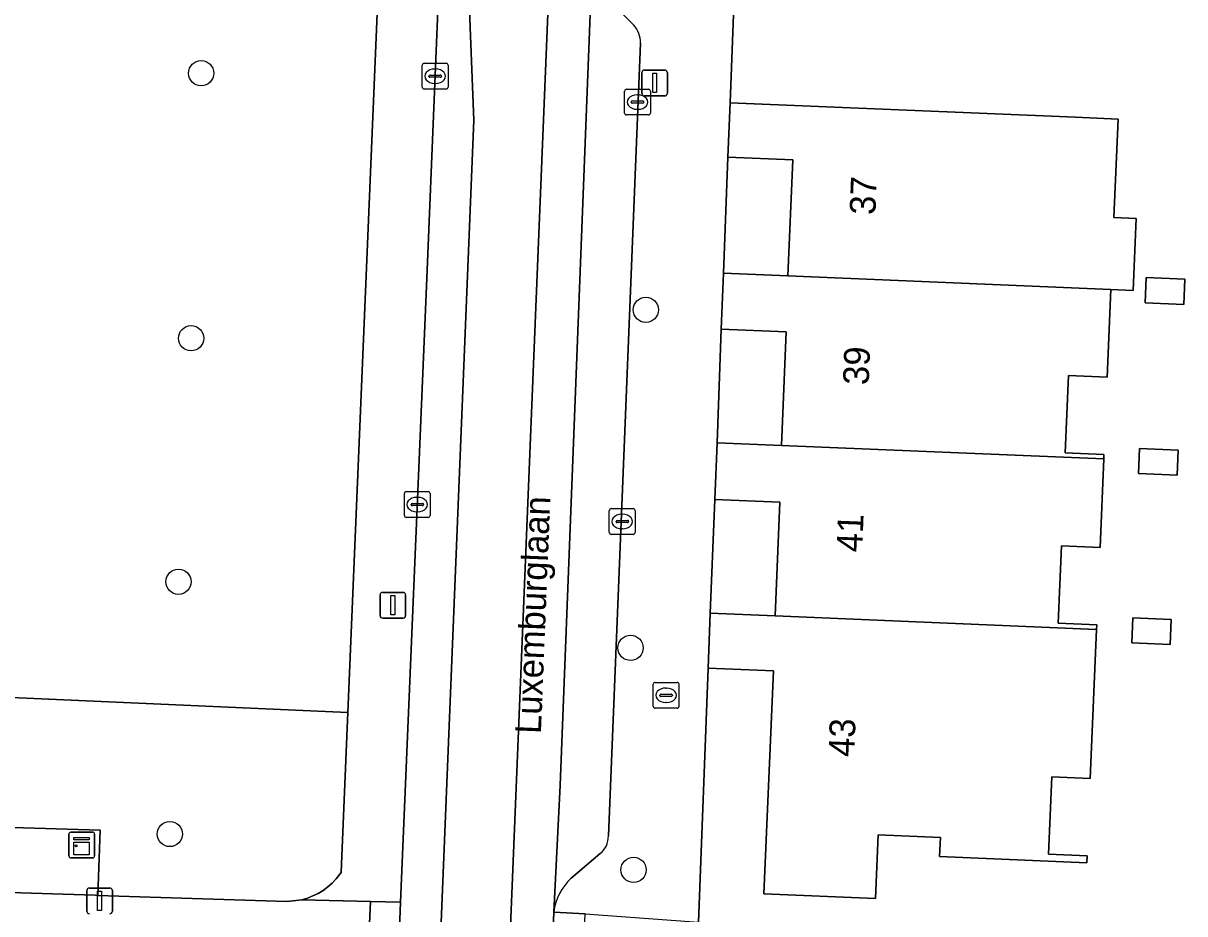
# Model space of a CAD drawing. Extents: x 160786 to 161429, y 386828 to 387485.
# Drawn here: x 161283.92 to 161328.97, y 387102.05 to 387136.6 of the extents above; entities that cross this region are included whole.
import ezdxf

# ---------------------------------------------------------------- set-up
doc = ezdxf.new("R2010")
doc.units = 0
for name, color, linetype in [('IMGEO_Boom', 7, 'Continuous'), ('IMGEO_Brandkraan', 7, 'Continuous'), ('IMGEO_Erf', 7, 'Continuous'), ('IMGEO_Groenvoorziening', 7, 'Continuous'), ('IMGEO_Kast', 7, 'Continuous'), ('IMGEO_Kolk', 7, 'Continuous'), ('IMGEO_Lichtmast', 7, 'Continuous'), ('IMGEO_Openbare_ruimte_label', 7, 'Continuous'), ('IMGEO_Pand', 7, 'Continuous'), ('IMGEO_Pand_nummerreeks', 7, 'Continuous'), ('IMGEO_Parkeervlak_gesloten', 7, 'Continuous'), ('IMGEO_Rijbaan_lokaal_gesloten', 7, 'Continuous'), ('IMGEO_Rijbaan_lokaal_open', 7, 'Continuous'), ('IMGEO_Voetpad_open', 7, 'Continuous')]:
    doc.layers.add(name, color=color, linetype=linetype)

msp = doc.modelspace()

# ---------------------------------------------------------------- linework, layer by layer
at = {"layer": 'IMGEO_Boom'}
for centre in [(161290.823, 387134.657), (161308.069, 387125.478), (161290.432, 387124.376), (161289.943, 387114.932), (161307.476, 387112.366), (161289.605, 387105.146), (161307.594, 387103.754)]:
    msp.add_circle(centre, 0.489, dxfattribs=at)
at = {"layer": 'IMGEO_Brandkraan'}
for p, q in [((161308.429, 387111.027), (161309.281, 387111.027)), ((161308.354, 387110.101), (161308.354, 387110.953)), ((161308.613, 387110.521), (161308.613, 387110.533)), ((161308.656, 387110.57), (161309.054, 387110.57)), ((161308.842, 387110.807), (161308.867, 387110.807)), ((161309.097, 387110.533), (161309.097, 387110.521)), ((161309.355, 387110.953), (161309.355, 387110.101)), ((161309.051, 387110.484), (161308.653, 387110.484)), ((161308.865, 387110.247), (161308.84, 387110.247)), ((161309.281, 387110.027), (161308.429, 387110.027))]:
    msp.add_line(p, q, dxfattribs=at)
for points in [[(161308.429, 387111.027), (161309.281, 387111.027)], [(161308.354, 387110.101), (161308.354, 387110.953)], [(161309.355, 387110.953), (161309.355, 387110.101)], [(161309.281, 387110.027), (161308.429, 387110.027)]]:
    msp.add_lwpolyline(points, dxfattribs=at)
for centre, radius, start, end in [((161308.431, 387110.951), 0.0765, 91.552, 178.448), ((161308.431, 387110.951), 0.0765, 91.552, 178.448), ((161309.279, 387110.951), 0.0765, 1.552, 88.448), ((161309.279, 387110.951), 0.0765, 1.552, 88.448), ((161308.653, 387110.53), 0.0403, 85.8775, 175.7526), ((161308.65, 387110.52), 0.0366, 178.938, 274.7102), ((161309.054, 387110.527), 0.043, 264.8664, 352.4533), ((161309.058, 387110.532), 0.0386, 1.7309, 96.639), ((161308.431, 387110.103), 0.0765, 181.552, 268.448), ((161308.431, 387110.103), 0.0765, 181.552, 268.448), ((161309.279, 387110.103), 0.0765, 271.552, 358.448), ((161309.279, 387110.103), 0.0765, 271.552, 358.448)]:
    msp.add_arc(centre, radius, start, end, dxfattribs=at)
for centre, major_axis, ratio, start_param, end_param in [((161308.841, 387110.527), (-0.387, 0.002), 0.722429, 4.712389, 7.853982), ((161308.866, 387110.527), (-0.39, 0.002), 0.717154, 1.570796, 4.712389)]:
    msp.add_ellipse(centre, major_axis=major_axis, ratio=ratio, start_param=start_param, end_param=end_param, dxfattribs=at)
at = {"layer": 'IMGEO_Erf'}
msp.add_lwpolyline([(161311.739, 387144.153), (161311.343, 387133.51), (161324.732, 387132.948), (161326.383, 387132.879), (161326.223, 387129.062), (161327.087, 387129.025), (161326.969, 387126.231), (161326.105, 387126.267), (161325.962, 387122.87), (161324.464, 387122.933), (161324.338, 387119.936), (161325.837, 387119.873), (161325.829, 387119.693), (161325.685, 387116.257), (161324.187, 387116.32), (161324.061, 387113.323), (161325.56, 387113.26), (161325.552, 387113.08), (161325.309, 387107.3), (161323.81, 387107.363), (161323.685, 387104.365), (161325.183, 387104.303), (161325.172, 387104.033), (161319.462, 387104.272), (161319.493, 387105.015), (161317.083, 387105.116), (161316.979, 387102.64), (161312.651, 387102.821), (161313.014, 387111.479), (161310.48, 387111.585), (161310.114, 387101.726)], dxfattribs=at)
for points in [[(161311.083, 387126.899), (161313.574, 387126.794), (161313.764, 387131.302), (161311.255, 387131.407)], [(161327.431, 387125.751), (161327.472, 387126.734), (161328.972, 387126.671), (161328.93, 387125.687)], [(161313.517, 387124.629), (161310.992, 387124.735), (161310.834, 387120.325), (161313.332, 387120.22)], [(161328.676, 387119.072), (161327.181, 387119.135), (161327.222, 387120.102), (161328.716, 387120.039)], [(161310.569, 387113.709), (161313.08, 387113.603), (161313.265, 387118.022), (161310.742, 387118.128)], [(161328.405, 387112.5), (161326.914, 387112.561), (161326.954, 387113.533), (161328.445, 387113.472)]]:
    msp.add_lwpolyline(points, close=True, dxfattribs=at)
at = {"layer": 'IMGEO_Groenvoorziening'}
for points in [[(161299.307, 387176.427), (161299.252, 387176.525), (161299.125, 387176.709), (161298.982, 387176.882), (161298.824, 387177.04), (161298.653, 387177.184), (161298.469, 387177.313), (161298.275, 387177.424), (161298.072, 387177.518), (161297.861, 387177.593), (161297.644, 387177.648), (161297.423, 387177.685), (161297.2, 387177.701), (161297.141, 387177.702), (161296.822, 387177.713), (161296.78, 387176.514), (161295.847, 387176.547), (161295.888, 387177.746), (161280.89, 387178.267), (161277.95, 387110.686), (161296.512, 387109.859)], [(161296.512, 387109.859), (161277.95, 387110.686), (161277.618, 387103.057), (161283, 387102.886), (161283.08, 387105.412), (161286.9, 387105.29), (161286.82, 387102.765), (161294.148, 387102.531), (161294.723, 387102.599), (161294.942, 387102.661), (161295.155, 387102.742), (161295.359, 387102.842), (161295.554, 387102.96), (161295.737, 387103.095), (161295.908, 387103.245), (161296.064, 387103.411), (161296.206, 387103.589), (161296.251, 387103.658), (161296.278, 387104.299)]]:
    msp.add_lwpolyline(points, close=True, dxfattribs=at)
at = {"layer": 'IMGEO_Kast'}
for p, q in [((161285.689, 387104.294), (161285.689, 387105.135)), ((161285.689, 387105.135), (161285.689, 387104.294)), ((161285.764, 387105.219), (161286.605, 387105.219)), ((161286.605, 387105.219), (161285.764, 387105.219)), ((161286.689, 387105.144), (161286.689, 387104.303)), ((161286.689, 387104.303), (161286.689, 387105.144)), ((161286.614, 387104.219), (161285.773, 387104.219)), ((161285.773, 387104.219), (161286.614, 387104.219))]:
    msp.add_line(p, q, dxfattribs=at)
for points in [[(161285.884, 387105.009), (161286.484, 387105.009), (161286.484, 387104.924), (161285.884, 387104.924), (161285.884, 387105.009)], [(161285.884, 387104.834), (161286.484, 387104.834), (161286.484, 387104.345), (161285.884, 387104.345), (161285.884, 387104.834)]]:
    msp.add_lwpolyline(points, dxfattribs=at)
msp.add_circle((161285.968, 387104.683), 0.0377, dxfattribs=at)
for centre, start, end in [((161285.767, 387105.141), 92.4484, 184.2845), ((161285.767, 387105.141), 92.4484, 184.2845), ((161286.611, 387105.141), 2.4484, 94.2845), ((161286.611, 387105.141), 2.4484, 94.2845), ((161285.767, 387104.297), 182.4484, 274.2845), ((161285.767, 387104.297), 182.4484, 274.2845), ((161286.611, 387104.297), 272.4484, 4.2845), ((161286.611, 387104.297), 272.4484, 4.2845)]:
    msp.add_arc(centre, 0.0779, start, end, dxfattribs=at)
at = {"layer": 'IMGEO_Kolk'}
for p, q in [((161299.398, 387134.115), (161299.398, 387134.967)), ((161299.473, 387135.041), (161300.325, 387135.041)), ((161300.399, 387134.967), (161300.399, 387134.115)), ((161299.657, 387134.535), (161299.657, 387134.547)), ((161300.095, 387134.498), (161299.697, 387134.498)), ((161299.7, 387134.584), (161300.098, 387134.584)), ((161299.886, 387134.821), (161299.911, 387134.821)), ((161300.141, 387134.547), (161300.141, 387134.535)), ((161300.325, 387134.041), (161299.473, 387134.041)), ((161299.909, 387134.261), (161299.884, 387134.261)), ((161307.245, 387133.111), (161307.245, 387133.963)), ((161307.32, 387134.037), (161308.172, 387134.037)), ((161308.246, 387133.963), (161308.246, 387133.111)), ((161307.504, 387133.531), (161307.504, 387133.543)), ((161307.942, 387133.494), (161307.544, 387133.494)), ((161307.547, 387133.58), (161307.945, 387133.58)), ((161307.733, 387133.817), (161307.758, 387133.817)), ((161307.988, 387133.543), (161307.988, 387133.531)), ((161308.172, 387133.037), (161307.32, 387133.037)), ((161307.756, 387133.257), (161307.731, 387133.257)), ((161298.702, 387117.5), (161298.702, 387118.352)), ((161298.777, 387118.426), (161299.629, 387118.426)), ((161299.19, 387118.206), (161299.215, 387118.206)), ((161299.703, 387118.352), (161299.703, 387117.5)), ((161298.961, 387117.92), (161298.961, 387117.932)), ((161299.399, 387117.883), (161299.001, 387117.883)), ((161299.004, 387117.969), (161299.402, 387117.969)), ((161299.445, 387117.932), (161299.445, 387117.92)), ((161306.728, 387117.767), (161307.58, 387117.767)), ((161299.629, 387117.426), (161298.777, 387117.426)), ((161299.213, 387117.646), (161299.188, 387117.646)), ((161306.653, 387116.841), (161306.653, 387117.693)), ((161306.912, 387117.261), (161306.912, 387117.273)), ((161306.955, 387117.31), (161307.353, 387117.31)), ((161307.141, 387117.547), (161307.166, 387117.547)), ((161307.396, 387117.273), (161307.396, 387117.261)), ((161307.654, 387117.693), (161307.654, 387116.841)), ((161307.35, 387117.224), (161306.952, 387117.224)), ((161307.164, 387116.987), (161307.139, 387116.987)), ((161307.58, 387116.767), (161306.728, 387116.767))]:
    msp.add_line(p, q, dxfattribs=at)
for points in [[(161299.398, 387134.115), (161299.398, 387134.967)], [(161299.473, 387135.041), (161300.325, 387135.041)], [(161300.399, 387134.967), (161300.399, 387134.115)], [(161300.325, 387134.041), (161299.473, 387134.041)], [(161307.245, 387133.111), (161307.245, 387133.963)], [(161307.32, 387134.037), (161308.172, 387134.037)], [(161308.246, 387133.963), (161308.246, 387133.111)], [(161308.172, 387133.037), (161307.32, 387133.037)], [(161298.702, 387117.5), (161298.702, 387118.352)], [(161298.777, 387118.426), (161299.629, 387118.426)], [(161299.703, 387118.352), (161299.703, 387117.5)], [(161306.728, 387117.767), (161307.58, 387117.767)], [(161299.629, 387117.426), (161298.777, 387117.426)], [(161306.653, 387116.841), (161306.653, 387117.693)], [(161307.654, 387117.693), (161307.654, 387116.841)], [(161307.58, 387116.767), (161306.728, 387116.767)]]:
    msp.add_lwpolyline(points, dxfattribs=at)
for centre, radius, start, end in [((161299.475, 387134.965), 0.0765, 91.552, 178.448), ((161299.475, 387134.965), 0.0765, 91.552, 178.448), ((161300.323, 387134.965), 0.0765, 1.552, 88.448), ((161300.323, 387134.965), 0.0765, 1.552, 88.448), ((161299.697, 387134.544), 0.0403, 85.8775, 175.7526), ((161299.694, 387134.534), 0.0366, 178.938, 274.7102), ((161300.098, 387134.541), 0.043, 264.8664, 352.4533), ((161300.102, 387134.546), 0.0386, 1.7309, 96.639), ((161299.475, 387134.117), 0.0765, 181.552, 268.448), ((161299.475, 387134.117), 0.0765, 181.552, 268.448), ((161300.323, 387134.117), 0.0765, 271.552, 358.448), ((161300.323, 387134.117), 0.0765, 271.552, 358.448), ((161307.322, 387133.961), 0.0765, 91.552, 178.448), ((161307.322, 387133.961), 0.0765, 91.552, 178.448), ((161308.17, 387133.961), 0.0765, 1.552, 88.448), ((161308.17, 387133.961), 0.0765, 1.552, 88.448), ((161307.544, 387133.54), 0.0403, 85.8775, 175.7526), ((161307.541, 387133.53), 0.0366, 178.938, 274.7102), ((161307.945, 387133.537), 0.043, 264.8664, 352.4533), ((161307.949, 387133.542), 0.0386, 1.7309, 96.639), ((161307.322, 387133.113), 0.0765, 181.552, 268.448), ((161307.322, 387133.113), 0.0765, 181.552, 268.448), ((161308.17, 387133.113), 0.0765, 271.552, 358.448), ((161308.17, 387133.113), 0.0765, 271.552, 358.448), ((161298.779, 387118.35), 0.0765, 91.552, 178.448), ((161298.779, 387118.35), 0.0765, 91.552, 178.448), ((161299.627, 387118.35), 0.0765, 1.552, 88.448), ((161299.627, 387118.35), 0.0765, 1.552, 88.448), ((161299.001, 387117.929), 0.0403, 85.8775, 175.7526), ((161298.998, 387117.919), 0.0366, 178.938, 274.7102), ((161299.402, 387117.926), 0.043, 264.8664, 352.4533), ((161299.406, 387117.931), 0.0386, 1.7309, 96.639), ((161306.73, 387117.691), 0.0765, 91.552, 178.448), ((161306.73, 387117.691), 0.0765, 91.552, 178.448), ((161307.578, 387117.691), 0.0765, 1.552, 88.448), ((161307.578, 387117.691), 0.0765, 1.552, 88.448), ((161298.779, 387117.502), 0.0765, 181.552, 268.448), ((161298.779, 387117.502), 0.0765, 181.552, 268.448), ((161299.627, 387117.502), 0.0765, 271.552, 358.448), ((161299.627, 387117.502), 0.0765, 271.552, 358.448), ((161306.952, 387117.27), 0.0403, 85.8775, 175.7526), ((161307.357, 387117.272), 0.0386, 1.7309, 96.639), ((161306.73, 387116.843), 0.0765, 181.552, 268.448), ((161306.73, 387116.843), 0.0765, 181.552, 268.448), ((161306.949, 387117.26), 0.0366, 178.938, 274.7102), ((161307.353, 387117.267), 0.043, 264.8664, 352.4533), ((161307.578, 387116.843), 0.0765, 271.552, 358.448), ((161307.578, 387116.843), 0.0765, 271.552, 358.448)]:
    msp.add_arc(centre, radius, start, end, dxfattribs=at)
for centre, major_axis, ratio, start_param, end_param in [((161299.885, 387134.541), (-0.387, 0.002), 0.722429, 4.712389, 7.853982), ((161299.91, 387134.541), (-0.39, 0.002), 0.717154, 1.570796, 4.712389), ((161307.732, 387133.537), (-0.387, 0.002), 0.722429, 4.712389, 7.853982), ((161307.757, 387133.537), (-0.39, 0.002), 0.717154, 1.570796, 4.712389), ((161299.189, 387117.926), (-0.387, 0.002), 0.722429, 4.712389, 7.853982), ((161299.214, 387117.926), (-0.39, 0.002), 0.717154, 1.570796, 4.712389), ((161307.14, 387117.267), (-0.387, 0.002), 0.722429, 4.712389, 7.853982), ((161307.165, 387117.267), (-0.39, 0.002), 0.717154, 1.570796, 4.712389)]:
    msp.add_ellipse(centre, major_axis=major_axis, ratio=ratio, start_param=start_param, end_param=end_param, dxfattribs=at)
at = {"layer": 'IMGEO_Lichtmast'}
for p, q in [((161307.916, 387133.878), (161307.916, 387134.678)), ((161307.916, 387134.678), (161307.916, 387133.878)), ((161308.016, 387134.778), (161308.806, 387134.778)), ((161308.806, 387134.778), (161308.016, 387134.778)), ((161308.906, 387134.678), (161308.906, 387133.878)), ((161308.906, 387133.878), (161308.906, 387134.678)), ((161308.806, 387133.778), (161308.016, 387133.778)), ((161308.016, 387133.778), (161308.806, 387133.778)), ((161297.763, 387113.618), (161297.763, 387114.418)), ((161297.763, 387114.418), (161297.763, 387113.618)), ((161297.863, 387114.518), (161298.653, 387114.518)), ((161298.653, 387114.518), (161297.863, 387114.518)), ((161298.753, 387114.418), (161298.753, 387113.618)), ((161298.753, 387113.618), (161298.753, 387114.418)), ((161298.653, 387113.518), (161297.863, 387113.518)), ((161297.863, 387113.518), (161298.653, 387113.518)), ((161286.387, 387102.152), (161286.387, 387102.952)), ((161286.387, 387102.952), (161286.387, 387102.152)), ((161286.487, 387103.052), (161287.277, 387103.052)), ((161287.277, 387103.052), (161286.487, 387103.052)), ((161287.377, 387102.952), (161287.377, 387102.152)), ((161287.377, 387102.152), (161287.377, 387102.952))]:
    msp.add_line(p, q, dxfattribs=at)
for points in [[(161308.336, 387134.653), (161308.486, 387134.653), (161308.486, 387133.903), (161308.336, 387133.903), (161308.336, 387134.653)], [(161298.183, 387114.393), (161298.333, 387114.393), (161298.333, 387113.643), (161298.183, 387113.643), (161298.183, 387114.393)], [(161286.807, 387102.927), (161286.957, 387102.927), (161286.957, 387102.177), (161286.807, 387102.177), (161286.807, 387102.927)]]:
    msp.add_lwpolyline(points, dxfattribs=at)
for centre, start, end in [((161308.016, 387134.678), 90, 180), ((161308.016, 387134.678), 90, 180), ((161308.806, 387134.678), 0, 90), ((161308.806, 387134.678), 360, 90), ((161308.016, 387133.878), 180, 270), ((161308.016, 387133.878), 180, 270), ((161308.806, 387133.878), 270, 0), ((161308.806, 387133.878), 270, 0), ((161297.863, 387114.418), 90, 180), ((161297.863, 387114.418), 90, 180), ((161298.653, 387114.418), 0, 90), ((161298.653, 387114.418), 360, 90), ((161297.863, 387113.618), 180, 270), ((161297.863, 387113.618), 180, 270), ((161298.653, 387113.618), 270, 0), ((161298.653, 387113.618), 270, 0), ((161286.487, 387102.952), 90, 180), ((161286.487, 387102.952), 90, 180), ((161287.277, 387102.952), 0, 90), ((161287.277, 387102.952), 360, 90), ((161286.487, 387102.152), 180, 270), ((161286.487, 387102.152), 180, 270), ((161287.277, 387102.152), 270, 0), ((161287.277, 387102.152), 270, 0)]:
    msp.add_arc(centre, 0.1, start, end, dxfattribs=at)
at = {"layer": 'IMGEO_Pand'}
for points in [[(161326.383, 387132.879), (161324.732, 387132.948), (161311.343, 387133.51), (161311.255, 387131.407), (161313.764, 387131.302), (161313.574, 387126.794), (161326.105, 387126.267), (161326.969, 387126.231), (161327.087, 387129.025), (161326.223, 387129.062)], [(161326.105, 387126.267), (161313.574, 387126.794), (161311.083, 387126.899), (161310.992, 387124.735), (161313.517, 387124.629), (161313.332, 387120.22), (161325.829, 387119.693), (161325.837, 387119.873), (161324.338, 387119.936), (161324.464, 387122.933), (161325.962, 387122.87)], [(161327.431, 387125.751), (161328.93, 387125.687), (161328.972, 387126.671), (161327.472, 387126.734)], [(161325.829, 387119.693), (161313.332, 387120.22), (161310.834, 387120.325), (161310.742, 387118.128), (161313.265, 387118.022), (161313.08, 387113.603), (161325.552, 387113.08), (161325.56, 387113.26), (161324.061, 387113.323), (161324.187, 387116.32), (161325.685, 387116.257)], [(161327.181, 387119.135), (161328.676, 387119.072), (161328.716, 387120.039), (161327.222, 387120.102)], [(161325.552, 387113.08), (161313.08, 387113.603), (161310.569, 387113.709), (161310.48, 387111.585), (161313.014, 387111.479), (161312.651, 387102.821), (161316.979, 387102.64), (161317.083, 387105.116), (161319.493, 387105.015), (161319.462, 387104.272), (161325.172, 387104.033), (161325.183, 387104.303), (161323.685, 387104.365), (161323.81, 387107.363), (161325.309, 387107.3)], [(161326.914, 387112.561), (161328.405, 387112.5), (161328.445, 387113.472), (161326.954, 387113.533)]]:
    msp.add_lwpolyline(points, close=True, dxfattribs=at)
at = {"layer": 'IMGEO_Parkeervlak_gesloten'}
for points in [[(161307.207, 387167.643), (161306.935, 387160.321), (161305.983, 387138.943), (161304.742, 387107.036), (161304.494, 387102.119)], [(161307.606, 387136.522), (161306.56, 387137.562)], [(161306.616, 387105.073), (161307.868, 387135.825)], [(161305.175, 387103.433), (161306.296, 387104.392)]]:
    msp.add_lwpolyline(points, dxfattribs=at)
for centre, radius, start, end in [((161306.79, 387135.817), 1.078, 0.4053, 40.7968), ((161305.797, 387105.042), 0.819, 307.4942, 2.1684), ((161306.678, 387101.821), 2.204, 132.9889, 172.2189)]:
    msp.add_arc(centre, radius, start, end, dxfattribs=at)
at = {"layer": 'IMGEO_Rijbaan_lokaal_gesloten'}
for points in [[(161304.955, 387258.981), (161304.596, 387250), (161303.08, 387212.018), (161302.849, 387206.365), (161299.573, 387126.703), (161298.555, 387102.503), (161298.327, 387096.773), (161298.203, 387093.746), (161297.253, 387070.5), (161298.846, 387070.446), (161299.883, 387095.692), (161301.401, 387132.831), (161301.229, 387137.096)], [(161304.257, 387095.993), (161304.494, 387102.119), (161304.742, 387107.036), (161305.983, 387138.943), (161306.935, 387160.321), (161307.207, 387167.643), (161307.207, 387167.679), (161307.408, 387173.015), (161307.417, 387173.071), (161307.588, 387177.619), (161310.803, 387255.503), (161312.803, 387255.424), (161312.933, 387258.118)], [(161301.229, 387137.096), (161301.401, 387132.831), (161299.883, 387095.692), (161298.846, 387070.446), (161301.538, 387070.326), (161302.568, 387095.562), (161309.144, 387256.108)], [(161309.144, 387256.108), (161302.568, 387095.562), (161301.538, 387070.326), (161303.22, 387070.236), (161303.31, 387072.416), (161304.004, 387090.321), (161304.257, 387095.993)]]:
    msp.add_lwpolyline(points, dxfattribs=at)
at = {"layer": 'IMGEO_Rijbaan_lokaal_open'}
msp.add_lwpolyline([(161283.907, 387094.295), (161287.94, 387094.134), (161288.944, 387094.094), (161294.304, 387093.891), (161294.38, 387093.888), (161296.129, 387093.823), (161296.267, 387096.866), (161297.126, 387096.827), (161297.385, 387102.532), (161294.723, 387102.599), (161294.148, 387102.531), (161286.82, 387102.765), (161286.714, 387102.768), (161285.465, 387102.807), (161283, 387102.886)], dxfattribs=at)
at = {"layer": 'IMGEO_Voetpad_open'}
for points in [[(161300.331, 387203.529), (161299.547, 387182.734), (161299.523, 387182.375), (161299.307, 387176.427), (161296.512, 387109.859), (161296.278, 387104.299), (161296.251, 387103.658), (161296.206, 387103.589), (161296.064, 387103.411), (161295.908, 387103.245), (161295.737, 387103.095), (161295.554, 387102.96), (161295.359, 387102.842), (161295.155, 387102.742), (161294.942, 387102.661), (161294.723, 387102.599), (161297.385, 387102.532), (161298.555, 387102.503), (161299.573, 387126.703), (161302.849, 387206.365)], [(161310.48, 387111.585), (161310.569, 387113.709), (161310.742, 387118.128), (161310.834, 387120.325), (161310.992, 387124.735), (161311.083, 387126.899), (161311.255, 387131.407), (161311.343, 387133.51), (161311.739, 387144.153)], [(161306.56, 387137.562), (161307.606, 387136.522)], [(161307.868, 387135.825), (161306.616, 387105.073)], [(161304.494, 387102.119), (161305.713, 387102.049), (161310.114, 387101.726), (161310.48, 387111.585)], [(161306.296, 387104.392), (161305.175, 387103.433)]]:
    msp.add_lwpolyline(points, dxfattribs=at)
for points in [[(161286.9, 387105.29), (161283.08, 387105.412), (161283, 387102.886), (161285.465, 387102.807), (161286.714, 387102.768), (161286.82, 387102.765)], [(161297.385, 387102.532), (161297.126, 387096.827), (161298.327, 387096.773), (161298.555, 387102.503)], [(161304.494, 387102.119), (161304.257, 387095.993), (161305.452, 387095.973), (161305.713, 387102.049)]]:
    msp.add_lwpolyline(points, close=True, dxfattribs=at)
for centre, radius, start, end in [((161306.79, 387135.817), 1.078, 0.4053, 40.7968), ((161305.797, 387105.042), 0.819, 307.4942, 2.1684), ((161306.678, 387101.821), 2.204, 132.9889, 172.2189)]:
    msp.add_arc(centre, radius, start, end, dxfattribs=at)

# ---------------------------------------------------------------- texts
at = {"layer": 'IMGEO_Openbare_ruimte_label'}
msp.add_text('Luxemburglaan', height=1, rotation=87.7071, dxfattribs=at).set_placement((161303.998, 387109.017))
at = {"layer": 'IMGEO_Pand_nummerreeks'}
for s, rotation, p in [('37', 87.7657, (161316.97, 387129.151)), ('39', 87.7657, (161316.712, 387122.551)), ('41', 87.7657, (161316.459, 387116.063)), ('43', 87.7428, (161316.148, 387108.124))]:
    msp.add_text(s, height=1, rotation=rotation, dxfattribs=at).set_placement(p)

doc.saveas('drawing.dxf')
